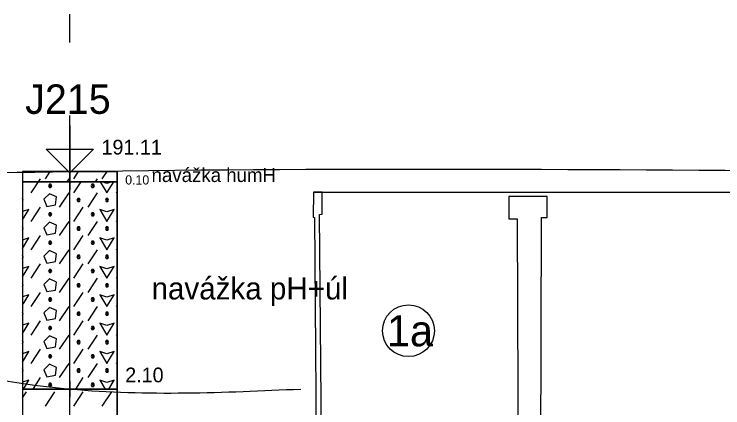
# Model space of a CAD drawing. Extents: x 3042 to 4120, y 576 to 2694.
# Drawn here: x 3376.56 to 3410.74, y 1025.86 to 1044.86 of the extents above; entities that cross this region are included whole.
import ezdxf

# ---------------------------------------------------------------- set-up
doc = ezdxf.new("R2010")
doc.units = 0
for name, color, linetype in [('15', 7, 'Continuous'), ('16', 7, 'Continuous'), ('17', 7, 'Continuous'), ('18', 7, 'Continuous'), ('22', 7, 'Continuous'), ('51', 7, 'Continuous'), ('52', 7, 'Continuous'), ('53', 7, 'Continuous'), ('56', 7, 'Continuous'), ('nádrže', 7, 'Continuous'), ('pomocna', 7, 'Continuous'), ('rozhraní', 7, 'Continuous')]:
    doc.layers.add(name, color=color, linetype=linetype)

msp = doc.modelspace()

# ---------------------------------------------------------------- linework, layer by layer
at = {"layer": '15'}
msp.add_lwpolyline([(3379.247, 1039.49), (3379.247, 1037.204), (3378.104, 1038.347), (3380.39, 1038.347), (3379.247, 1037.204)], dxfattribs=at)
at = {"layer": '18'}
msp.add_line((3379.247, 992.267), (3379.247, 1037.267), dxfattribs=at)
at = {"layer": '22'}
msp.add_lwpolyline([(3379.247, 1043.49), (3379.247, 1043.49), (3379.247, 1044.859)], dxfattribs=at)
at = {"layer": '51'}
for p, q in [((3378.063, 1036.916), (3378.297, 1037.267)), ((3379.435, 1036.916), (3379.668, 1037.267)), ((3380.806, 1036.916), (3381.04, 1037.267)), ((3377.735, 1036.767), (3377.834, 1036.916)), ((3379.106, 1036.767), (3379.206, 1036.916)), ((3380.478, 1036.767), (3380.578, 1036.916)), ((3377.377, 1036.231), (3377.735, 1036.767)), ((3379.435, 1036.231), (3379.792, 1036.767)), ((3378.749, 1035.545), (3379.206, 1036.231)), ((3380.12, 1035.545), (3380.578, 1036.231)), ((3381.492, 1036.231), (3381.533, 1036.292)), ((3376.958, 1035.812), (3376.958, 1035.812)), ((3377.377, 1034.859), (3377.834, 1035.545)), ((3379.435, 1034.859), (3379.892, 1035.545)), ((3378.749, 1034.173), (3379.206, 1034.859)), ((3380.12, 1034.173), (3380.578, 1034.859)), ((3381.492, 1034.859), (3381.533, 1034.92)), ((3376.958, 1034.44), (3376.958, 1034.44)), ((3377.377, 1033.487), (3377.834, 1034.173)), ((3379.435, 1033.487), (3379.892, 1034.173)), ((3378.749, 1032.802), (3379.206, 1033.487)), ((3380.12, 1032.802), (3380.578, 1033.487)), ((3381.492, 1033.487), (3381.533, 1033.549)), ((3376.958, 1033.068), (3376.958, 1033.068)), ((3377.377, 1032.116), (3377.834, 1032.802)), ((3379.435, 1032.116), (3379.892, 1032.802)), ((3378.749, 1031.43), (3379.206, 1032.116)), ((3380.12, 1031.43), (3380.578, 1032.116)), ((3381.492, 1032.116), (3381.533, 1032.177)), ((3376.958, 1031.697), (3376.958, 1031.697)), ((3377.377, 1030.744), (3377.834, 1031.43)), ((3379.435, 1030.744), (3379.892, 1031.43)), ((3378.749, 1030.058), (3379.206, 1030.744)), ((3380.12, 1030.058), (3380.578, 1030.744)), ((3381.492, 1030.744), (3381.533, 1030.805)), ((3376.958, 1030.325), (3376.958, 1030.325)), ((3377.377, 1029.373), (3377.834, 1030.058)), ((3379.435, 1029.373), (3379.892, 1030.058)), ((3378.749, 1028.687), (3379.206, 1029.373)), ((3380.12, 1028.687), (3380.578, 1029.373)), ((3381.492, 1029.373), (3381.533, 1029.434)), ((3376.958, 1028.954), (3376.958, 1028.954)), ((3377.377, 1028.001), (3377.834, 1028.687)), ((3379.435, 1028.001), (3379.892, 1028.687)), ((3378.749, 1027.315), (3379.206, 1028.001)), ((3380.12, 1027.315), (3380.578, 1028.001)), ((3381.492, 1028.001), (3381.533, 1028.062)), ((3376.958, 1027.582), (3376.958, 1027.582)), ((3377.469, 1026.767), (3377.834, 1027.315)), ((3379.526, 1026.767), (3379.892, 1027.315)), ((3380.692, 1027.201), (3380.952, 1026.767)), ((3376.961, 1026.348), (3377.149, 1026.629)), ((3378.063, 1025.944), (3378.52, 1026.629)), ((3379.435, 1025.944), (3379.892, 1026.629)), ((3380.806, 1025.944), (3381.263, 1026.629))]:
    msp.add_line(p, q, dxfattribs=at)
for points in [[(3376.961, 1036.767), (3381.533, 1036.767), (3381.533, 1037.267), (3376.961, 1037.267)], [(3376.961, 1026.767), (3381.533, 1026.767), (3381.533, 1036.767), (3376.961, 1036.767)], [(3376.961, 1022.267), (3381.533, 1022.267), (3381.533, 1026.767), (3376.961, 1026.767)]]:
    msp.add_lwpolyline(points, close=True, dxfattribs=at)
for points in [[(3378.254, 1036.65), (3378.215, 1036.574), (3378.254, 1036.497), (3378.33, 1036.497), (3378.368, 1036.574), (3378.33, 1036.65), (3378.254, 1036.65), (3378.33, 1036.497)], [(3380.311, 1036.65), (3380.273, 1036.574), (3380.311, 1036.497), (3380.387, 1036.497), (3380.425, 1036.574), (3380.387, 1036.65), (3380.311, 1036.65), (3380.387, 1036.497)], [(3380.713, 1036.767), (3381.035, 1036.231), (3381.357, 1036.767)], [(3381.272, 1036.767), (3381.035, 1036.688), (3380.797, 1036.767)], [(3376.958, 1035.812), (3376.958, 1035.812), (3376.996, 1035.888), (3376.958, 1035.964), (3376.958, 1035.964)], [(3377.987, 1035.926), (3378.139, 1035.583), (3378.558, 1035.659), (3378.596, 1036.04), (3378.254, 1036.193), (3377.987, 1035.926)], [(3379.625, 1035.964), (3379.587, 1035.888), (3379.625, 1035.812), (3379.701, 1035.812), (3379.739, 1035.888), (3379.701, 1035.964), (3379.625, 1035.964), (3379.701, 1035.812)], [(3380.997, 1035.964), (3380.959, 1035.888), (3380.997, 1035.812), (3381.073, 1035.812), (3381.111, 1035.888), (3381.073, 1035.964), (3380.997, 1035.964), (3381.073, 1035.812)], [(3376.961, 1034.927), (3377.263, 1035.431), (3376.961, 1035.33)], [(3378.254, 1035.278), (3378.215, 1035.202), (3378.254, 1035.126), (3378.33, 1035.126), (3378.368, 1035.202), (3378.33, 1035.278), (3378.254, 1035.278), (3378.33, 1035.126)], [(3380.311, 1035.278), (3380.273, 1035.202), (3380.311, 1035.126), (3380.387, 1035.126), (3380.425, 1035.202), (3380.387, 1035.278), (3380.311, 1035.278), (3380.387, 1035.126)], [(3380.692, 1035.431), (3381.035, 1034.859), (3381.378, 1035.431), (3381.035, 1035.316), (3380.692, 1035.431)], [(3376.958, 1034.44), (3376.958, 1034.44), (3376.996, 1034.516), (3376.958, 1034.592), (3376.958, 1034.592)], [(3377.987, 1034.554), (3378.139, 1034.211), (3378.558, 1034.288), (3378.596, 1034.669), (3378.254, 1034.821), (3377.987, 1034.554)], [(3379.625, 1034.592), (3379.587, 1034.516), (3379.625, 1034.44), (3379.701, 1034.44), (3379.739, 1034.516), (3379.701, 1034.592), (3379.625, 1034.592), (3379.701, 1034.44)], [(3380.997, 1034.592), (3380.959, 1034.516), (3380.997, 1034.44), (3381.073, 1034.44), (3381.111, 1034.516), (3381.073, 1034.592), (3380.997, 1034.592), (3381.073, 1034.44)], [(3376.961, 1033.555), (3377.263, 1034.059), (3376.961, 1033.958)], [(3378.254, 1033.907), (3378.215, 1033.83), (3378.254, 1033.754), (3378.33, 1033.754), (3378.368, 1033.83), (3378.33, 1033.907), (3378.254, 1033.907), (3378.33, 1033.754)], [(3380.311, 1033.907), (3380.273, 1033.83), (3380.311, 1033.754), (3380.387, 1033.754), (3380.425, 1033.83), (3380.387, 1033.907), (3380.311, 1033.907), (3380.387, 1033.754)], [(3380.692, 1034.059), (3381.035, 1033.487), (3381.378, 1034.059), (3381.035, 1033.945), (3380.692, 1034.059)], [(3376.958, 1033.068), (3376.958, 1033.068), (3376.996, 1033.145), (3376.958, 1033.221), (3376.958, 1033.221)], [(3377.987, 1033.183), (3378.139, 1032.84), (3378.558, 1032.916), (3378.596, 1033.297), (3378.254, 1033.449), (3377.987, 1033.183)], [(3379.625, 1033.221), (3379.587, 1033.145), (3379.625, 1033.068), (3379.701, 1033.068), (3379.739, 1033.145), (3379.701, 1033.221), (3379.625, 1033.221), (3379.701, 1033.068)], [(3380.997, 1033.221), (3380.959, 1033.145), (3380.997, 1033.068), (3381.073, 1033.068), (3381.111, 1033.145), (3381.073, 1033.221), (3380.997, 1033.221), (3381.073, 1033.068)], [(3376.961, 1032.184), (3377.263, 1032.687), (3376.961, 1032.587)], [(3378.254, 1032.535), (3378.215, 1032.459), (3378.254, 1032.383), (3378.33, 1032.383), (3378.368, 1032.459), (3378.33, 1032.535), (3378.254, 1032.535), (3378.33, 1032.383)], [(3380.311, 1032.535), (3380.273, 1032.459), (3380.311, 1032.383), (3380.387, 1032.383), (3380.425, 1032.459), (3380.387, 1032.535), (3380.311, 1032.535), (3380.387, 1032.383)], [(3380.692, 1032.687), (3381.035, 1032.116), (3381.378, 1032.687), (3381.035, 1032.573), (3380.692, 1032.687)], [(3376.958, 1031.697), (3376.958, 1031.697), (3376.996, 1031.773), (3376.958, 1031.849), (3376.958, 1031.849)], [(3377.987, 1031.811), (3378.139, 1031.468), (3378.558, 1031.544), (3378.596, 1031.925), (3378.254, 1032.078), (3377.987, 1031.811)], [(3379.625, 1031.849), (3379.587, 1031.773), (3379.625, 1031.697), (3379.701, 1031.697), (3379.739, 1031.773), (3379.701, 1031.849), (3379.625, 1031.849), (3379.701, 1031.697)], [(3380.997, 1031.849), (3380.959, 1031.773), (3380.997, 1031.697), (3381.073, 1031.697), (3381.111, 1031.773), (3381.073, 1031.849), (3380.997, 1031.849), (3381.073, 1031.697)], [(3376.961, 1030.812), (3377.263, 1031.316), (3376.961, 1031.215)], [(3378.254, 1031.163), (3378.215, 1031.087), (3378.254, 1031.011), (3378.33, 1031.011), (3378.368, 1031.087), (3378.33, 1031.163), (3378.254, 1031.163), (3378.33, 1031.011)], [(3380.311, 1031.163), (3380.273, 1031.087), (3380.311, 1031.011), (3380.387, 1031.011), (3380.425, 1031.087), (3380.387, 1031.163), (3380.311, 1031.163), (3380.387, 1031.011)], [(3380.692, 1031.316), (3381.035, 1030.744), (3381.378, 1031.316), (3381.035, 1031.201), (3380.692, 1031.316)], [(3376.958, 1030.325), (3376.958, 1030.325), (3376.996, 1030.401), (3376.958, 1030.478), (3376.958, 1030.478)], [(3377.987, 1030.439), (3378.139, 1030.097), (3378.558, 1030.173), (3378.596, 1030.554), (3378.254, 1030.706), (3377.987, 1030.439)], [(3379.625, 1030.478), (3379.587, 1030.401), (3379.625, 1030.325), (3379.701, 1030.325), (3379.739, 1030.401), (3379.701, 1030.478), (3379.625, 1030.478), (3379.701, 1030.325)], [(3380.997, 1030.478), (3380.959, 1030.401), (3380.997, 1030.325), (3381.073, 1030.325), (3381.111, 1030.401), (3381.073, 1030.478), (3380.997, 1030.478), (3381.073, 1030.325)], [(3376.961, 1029.44), (3377.263, 1029.944), (3376.961, 1029.843)], [(3378.254, 1029.792), (3378.215, 1029.716), (3378.254, 1029.639), (3378.33, 1029.639), (3378.368, 1029.716), (3378.33, 1029.792), (3378.254, 1029.792), (3378.33, 1029.639)], [(3380.311, 1029.792), (3380.273, 1029.716), (3380.311, 1029.639), (3380.387, 1029.639), (3380.425, 1029.716), (3380.387, 1029.792), (3380.311, 1029.792), (3380.387, 1029.639)], [(3380.692, 1029.944), (3381.035, 1029.373), (3381.378, 1029.944), (3381.035, 1029.83), (3380.692, 1029.944)], [(3376.958, 1028.954), (3376.958, 1028.954), (3376.996, 1029.03), (3376.958, 1029.106), (3376.958, 1029.106)], [(3377.987, 1029.068), (3378.139, 1028.725), (3378.558, 1028.801), (3378.596, 1029.182), (3378.254, 1029.335), (3377.987, 1029.068)], [(3379.625, 1029.106), (3379.587, 1029.03), (3379.625, 1028.954), (3379.701, 1028.954), (3379.739, 1029.03), (3379.701, 1029.106), (3379.625, 1029.106), (3379.701, 1028.954)], [(3380.997, 1029.106), (3380.959, 1029.03), (3380.997, 1028.954), (3381.073, 1028.954), (3381.111, 1029.03), (3381.073, 1029.106), (3380.997, 1029.106), (3381.073, 1028.954)], [(3376.961, 1028.069), (3377.263, 1028.573), (3376.961, 1028.472)], [(3378.254, 1028.42), (3378.215, 1028.344), (3378.254, 1028.268), (3378.33, 1028.268), (3378.368, 1028.344), (3378.33, 1028.42), (3378.254, 1028.42), (3378.33, 1028.268)], [(3380.311, 1028.42), (3380.273, 1028.344), (3380.311, 1028.268), (3380.387, 1028.268), (3380.425, 1028.344), (3380.387, 1028.42), (3380.311, 1028.42), (3380.387, 1028.268)], [(3380.692, 1028.573), (3381.035, 1028.001), (3381.378, 1028.573), (3381.035, 1028.458), (3380.692, 1028.573)], [(3376.958, 1027.582), (3376.958, 1027.582), (3376.996, 1027.658), (3376.958, 1027.734), (3376.958, 1027.734)], [(3377.987, 1027.696), (3378.139, 1027.353), (3378.558, 1027.43), (3378.596, 1027.811), (3378.254, 1027.963), (3377.987, 1027.696)], [(3379.625, 1027.734), (3379.587, 1027.658), (3379.625, 1027.582), (3379.701, 1027.582), (3379.739, 1027.658), (3379.701, 1027.734), (3379.625, 1027.734), (3379.701, 1027.582)], [(3380.997, 1027.734), (3380.959, 1027.658), (3380.997, 1027.582), (3381.073, 1027.582), (3381.111, 1027.658), (3381.073, 1027.734), (3380.997, 1027.734), (3381.073, 1027.582)], [(3377.003, 1026.767), (3377.263, 1027.201), (3376.961, 1027.1)], [(3378.254, 1027.049), (3378.215, 1026.972), (3378.254, 1026.896), (3378.33, 1026.896), (3378.368, 1026.972), (3378.33, 1027.049), (3378.254, 1027.049), (3378.33, 1026.896)], [(3380.311, 1027.049), (3380.273, 1026.972), (3380.311, 1026.896), (3380.387, 1026.896), (3380.425, 1026.972), (3380.387, 1027.049), (3380.311, 1027.049), (3380.387, 1026.896)], [(3381.117, 1026.767), (3381.378, 1027.201), (3381.035, 1027.087), (3380.692, 1027.201)]]:
    msp.add_lwpolyline(points, dxfattribs=at)
at = {"layer": '53'}
for p, q in [((3376.961, 1037.267), (3381.533, 1037.267)), ((3376.961, 1037.267), (3376.961, 992.267)), ((3381.533, 1037.267), (3381.533, 992.267)), ((3376.961, 1036.767), (3381.533, 1036.767)), ((3376.961, 1026.767), (3381.533, 1026.767))]:
    msp.add_line(p, q, dxfattribs=at)
at = {"layer": '56'}
for p, q in [((3379.247, 1037.648), (3379.247, 1036.886)), ((3378.866, 1037.267), (3379.628, 1037.267)), ((3379.247, 1037.148), (3379.247, 1036.386)), ((3378.866, 1036.767), (3379.628, 1036.767)), ((3379.247, 1027.148), (3379.247, 1026.386)), ((3378.866, 1026.767), (3379.628, 1026.767))]:
    msp.add_line(p, q, dxfattribs=at)
at = {"layer": 'nádrže'}
msp.add_line((3390.993, 1036.264), (3411.613, 1036.264), dxfattribs=at)
for points in [[(3411.381, 1022.483), (3408.726, 1021.966), (3408.755, 1018.249), (3408.623, 1018.223), (3408.621, 1018.48), (3402.17, 1016.016), (3401.953, 1017.945), (3401.997, 1035.043), (3402.267, 1035.043), (3402.264, 1036.057), (3400.42, 1036.057), (3400.423, 1034.982), (3400.828, 1034.982), (3400.887, 1018.152), (3400.569, 1016.083), (3393.917, 1018.769), (3393.906, 1021.827), (3391.396, 1022.618), (3391.293, 1035.182), (3391.418, 1035.208), (3391.412, 1036.264), (3390.993, 1036.264), (3390.982, 1035.058), (3391.048, 1035.044)], [(3391.048, 1035.044), (3391.153, 1020.142), (3393.253, 1020.142), (3393.253, 1016.47), (3398.949, 1014.743), (3398.928, 1013.034), (3396.753, 1013.001), (3396.755, 1010.138), (3398.931, 1010.171), (3398.931, 1009.323), (3398.799, 1009.321), (3398.799, 1008.658), (3402.893, 1008.721), (3402.892, 1010.058), (3403.102, 1010.062), (3403.102, 1009.741), (3403.236, 1009.744), (3403.233, 1014.438), (3409.485, 1016.594), (3409.439, 1019.879), (3411.63, 1019.992)]]:
    msp.add_lwpolyline(points, dxfattribs=at)
at = {"layer": 'pomocna'}
msp.add_line((3379.247, 986.717), (3379.247, 1039.967), dxfattribs=at)
at = {"layer": 'rozhraní'}
msp.add_circle((3395.579, 1029.579), 1.25, dxfattribs=at)
msp.add_circle((3395.579, 1029.579), 1.25, dxfattribs=at)
for points in [[(3304.837, 1039.313), (3309.397, 1039.214), (3352.127, 1037.054), (3379.247, 1037.267), (3419.7, 1037.261)], [(3300.083, 1019.9), (3304.874, 1019.399), (3309.214, 1019.217), (3311.392, 1019.217), (3352.127, 1031.117), (3379.261, 1026.767), (3390.383, 1026.767)]]:
    msp.add_spline(points, degree=3, dxfattribs=at)

# ---------------------------------------------------------------- texts
at = {"layer": '16'}
msp.add_text('J215', height=1.4224, dxfattribs=at).set_placement((3377.088, 1040.046))
at = {"layer": '17'}
msp.add_text('191.11', height=0.7112, dxfattribs=at).set_placement((3380.771, 1038.085))
at = {"layer": '52'}
for s, height, p in [('navážka humH', 0.6731, (3383.184, 1036.757)), ('0.10', 0.4445, (3381.914, 1036.637)), ('navážka pH+úl', 1.0668, (3383.184, 1031.089)), ('2.10', 0.7112, (3381.914, 1027.09))]:
    msp.add_text(s, height=height, dxfattribs=at).set_placement(p)
at = {"layer": 'rozhraní'}
msp.add_text('1a', height=1.5, dxfattribs=at).set_placement((3394.535, 1028.829))

doc.saveas('drawing.dxf')
